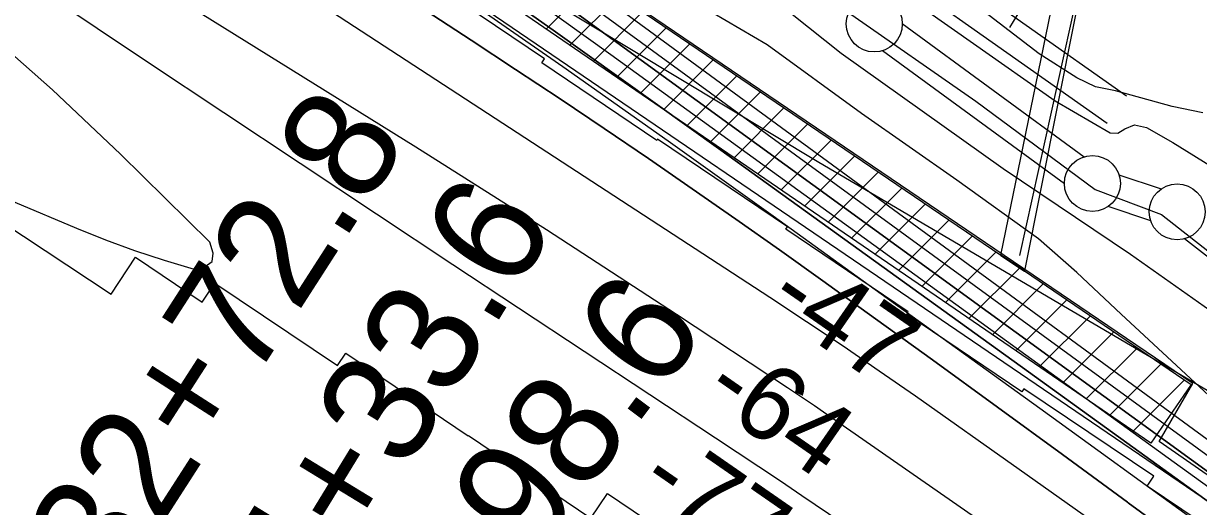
# Model space of a CAD drawing. Extents: x 3677843 to 3715951, y 511991 to 537744.
# Drawn here: x 3702026 to 3703076, y 527158 to 527590 of the extents above; entities that cross this region are included whole.
import ezdxf

# ---------------------------------------------------------------- set-up
doc = ezdxf.new("R2010")
doc.units = 0
for name, color, linetype in [('V-BLDG-OTLN', 7, 'Continuous'), ('V-CHAN-DOCK', 7, 'Continuous'), ('V-FLOD-BASE', 7, 'Continuous'), ('V-GRID-MAJR', 7, 'Continuous'), ('V-LEVE-TOET', 7, 'Continuous'), ('V-RIVR-EDGE', 7, 'Continuous'), ('V-RIVR-RANG', 7, 'Continuous'), ('V-ROAD-CNTR', 7, 'Continuous'), ('V-RRAP-FSHR', 7, 'Continuous'), ('V-RRAP-RVMT', 7, 'Continuous'), ('V-SITE-OTLN', 7, 'Continuous'), ('V-SURV-IDEN', 7, 'Continuous'), ('V-SURV-LINE', 7, 'Continuous'), ('V-TOPO-DPTH', 7, 'Continuous'), ('V-TOPO-MAJR', 7, 'Continuous'), ('V-TOPO-MINR', 7, 'Continuous'), ('V-TOPO-WATR', 7, 'Continuous'), ('V-UTIL-LINE', 7, 'Continuous')]:
    doc.layers.add(name, color=color, linetype=linetype)

msp = doc.modelspace()

# ---------------------------------------------------------------- linework, layer by layer
at = {"layer": 'V-BLDG-OTLN'}
for p, q in [((3702493.1, 527584.7), (3702537.3, 527628.9)), ((3702514.1, 527570.3), (3702558.4, 527614.5)), ((3702535.1, 527555.9), (3702579.4, 527600.2)), ((3702556.1, 527541.5), (3702600.5, 527585.9)), ((3702577, 527527.1), (3702621.5, 527571.6)), ((3702598, 527512.8), (3702642.5, 527557.3)), ((3702619, 527498.4), (3702663.6, 527543)), ((3702640, 527484), (3702684.6, 527528.7)), ((3702660.9, 527469.6), (3702705.7, 527514.4)), ((3702681.9, 527455.2), (3702726.7, 527500)), ((3702702.9, 527440.9), (3702747.8, 527485.7)), ((3702723.9, 527426.5), (3702768.8, 527471.4)), ((3702744.8, 527412.1), (3702789.8, 527457.1)), ((3702765.8, 527397.7), (3702810.9, 527442.8)), ((3702786.8, 527383.3), (3702831.9, 527428.5)), ((3702807.8, 527368.9), (3702853, 527414.2)), ((3702828.7, 527354.6), (3702874, 527399.8)), ((3702849.7, 527340.2), (3702895.1, 527385.5)), ((3702870.7, 527325.8), (3702915.9, 527371)), ((3702891.7, 527311.4), (3702937.1, 527356.9)), ((3702912.6, 527297), (3702958.2, 527342.6)), ((3702933.6, 527282.7), (3702979.2, 527328.3)), ((3702954.6, 527268.3), (3703000.3, 527314)), ((3702975.6, 527253.9), (3703021.3, 527299.7)), ((3702996.5, 527239.5), (3703042.4, 527285.3)), ((3703017.5, 527225.1), (3703063.4, 527271))]:
    msp.add_line(p, q, dxfattribs=at)
for points in [[(3703111.7, 527969.9), (3703034.5, 527799.7), (3703023.6, 527763.3), (3702979.8, 527668.1), (3702920.2, 527368.4), (3702899.3, 527382.6), (3702959.7, 527677.3), (3702964.7, 527674.7), (3703008.5, 527773.8), (3703017.6, 527806.3), (3703095.3, 527978.6)], [(3702920.2, 527368.4), (3702920.2, 527368.1), (3702899.2, 527382.3), (3702899.3, 527382.6)]]:
    msp.add_lwpolyline(points, close=True, dxfattribs=at)
msp.add_lwpolyline([(3702489.4, 527661.5), (3702899.3, 527382.6), (3702899.2, 527382.3), (3702920.2, 527368.1), (3702920.2, 527368.4), (3703069.3, 527267), (3703033.1, 527214.4), (3702206.3, 527781.3)], dxfattribs=at)
at = {"layer": 'V-CHAN-DOCK'}
msp.add_lwpolyline([(3702262.1, 527916.8), (3702228.3, 527838.2), (3702185.5, 527775), (3703108.1, 527146.5), (3703118.7, 527161.8), (3703040.6, 527216), (3703070.8, 527267.8), (3702489.8, 527662.3), (3702485.5, 527690.3), (3702429.2, 527727.9), (3702316.3, 527802.5), (3702290.7, 527797.8), (3702241.7, 527831.2), (3702276.6, 527909.7), (3702262.1, 527916.8)], dxfattribs=at)
at = {"layer": 'V-FLOD-BASE'}
msp.add_lwpolyline([(3702762.3, 527600), (3702876.9, 527520.3), (3702983.4, 527441.2), (3703042.9, 527418.7), (3703121.3, 527357.1), (3703206.1, 527288.2), (3703257.9, 527243.1), (3703271.1, 527232.7)], dxfattribs=at)
at = {"layer": 'V-GRID-MAJR'}
msp.add_spline([(3703218.9, 517648), (3703148.4, 523705.4), (3703077.9, 529766), (3703007.4, 535826.6), (3703007.4, 535829.6)], degree=3, dxfattribs=at)
at = {"layer": 'V-LEVE-TOET'}
for points in [[(3702769, 527646.3), (3702874.8, 527571.8), (3702947.9, 527520.6), (3702997, 527491.8), (3703003.9, 527491.6), (3703010.1, 527495.5), (3703018.6, 527498.9), (3703029.4, 527496.7), (3703052.8, 527483.1), (3703092.9, 527458.5)], [(3702698.2, 527609.6), (3702756.5, 527563.2)], [(3702756.5, 527563.2), (3702901.2, 527460.1), (3703015.1, 527383.4), (3703111.4, 527315.3), (3703158.2, 527275), (3703198.8, 527238.7)]]:
    msp.add_lwpolyline(points, dxfattribs=at)
at = {"layer": 'V-RIVR-EDGE'}
msp.add_lwpolyline([(3703109.7, 527234), (3703006.6, 527329.7), (3702967.1, 527367), (3702933, 527397.1), (3702859.9, 527449.5), (3702774.8, 527509.2), (3702690.3, 527570.6), (3702580.6, 527635.1), (3702540.3, 527639.4), (3702512.2, 527648.5), (3702227.5, 527839.5), (3702191.6, 527881.6), (3702156.2, 527915.9), (3702098.1, 527952.1), (3702051.9, 527975.6), (3701993.7, 528002.2), (3701943.4, 528030.5), (3701852.3, 528085.4), (3701757.6, 528150.4), (3701666.5, 528222.1), (3701596.4, 528279.3), (3701544.3, 528311.9), (3701497.5, 528345), (3701385.4, 528407.7)], dxfattribs=at)
at = {"layer": 'V-ROAD-CNTR'}
for points in [[(3703011.4, 527524.7), (3702832.2, 527651.2)], [(3702994.1, 527500.2), (3702814.9, 527626.7)]]:
    msp.add_lwpolyline(points, dxfattribs=at)
at = {"layer": 'V-RRAP-FSHR'}
msp.add_lwpolyline([(3697923.1, 530518.1), (3698170.1, 530429.7), (3698308.9, 530365.7), (3698453.5, 530282.8), (3698539.1, 530197.9), (3698677.2, 530087.7), (3698911.6, 529952.4), (3699042.3, 529875.5), (3699175.9, 529784.8), (3699418.3, 529632), (3699522.3, 529572.8), (3699644.5, 529530.2), (3699682.6, 529522.8), (3699809.4, 529454.1), (3699891.9, 529369.3), (3700284.9, 529117.4), (3700663.3, 528890.1), (3701052.3, 528660.6), (3701560.6, 528323), (3702060.2, 527983.1), (3702175.3, 527854.3), (3702403.1, 527666.6), (3702736.7, 527465.6), (3703307.3, 527130.3)], dxfattribs=at)
at = {"layer": 'V-RRAP-RVMT'}
for points in [[(3701460.5, 527804.2), (3701556, 527746.8), (3701544, 527726.8), (3701654.3, 527660.4), (3701652.6, 527657.3), (3701723.8, 527614.6), (3701723.3, 527613.9), (3701757.2, 527591.1), (3701750.7, 527581.2), (3702104, 527347.6), (3702126, 527380.7)], [(3703139.3, 527102.3), (3703029.9, 527176), (3703035.8, 527184.8), (3702919.8, 527263.1), (3702917.9, 527260.3), (3702815.1, 527329.7), (3702816.5, 527331.8), (3702707.1, 527405.6), (3702708.6, 527407.8), (3702592.5, 527486.1), (3702591.7, 527484.9), (3702488.9, 527554.3), (3702491.5, 527558.1), (3702375.5, 527636.4), (3702374.1, 527634.4), (3702264.7, 527708.3), (3702260.6, 527702.2), (3702157.8, 527771.5), (3702159.8, 527774.5), (3702110.1, 527808.2)], [(3702126, 527380.7), (3702185.5, 527340.5), (3702196.9, 527357.5), (3702306.4, 527283.7), (3702313.8, 527294.8), (3702423.3, 527221), (3702423.5, 527221.3), (3702532.9, 527147.5), (3702547.7, 527169.3), (3702650.5, 527100.1), (3702640, 527084.6), (3702756.1, 527006.3), (3702763, 527016.6), (3702865.8, 526947.2), (3702857.7, 526935.1), (3702973.8, 526856.8), (3702985.1, 526873.5), (3703087.8, 526804.1), (3703080.6, 526793.5), (3703172.9, 526731.3)]]:
    msp.add_lwpolyline(points, dxfattribs=at)
at = {"layer": 'V-SITE-OTLN'}
msp.add_lwpolyline([(3703079.7, 527509.7), (3703052.2, 527515.5), (3703001.8, 527529.5), (3702983.8, 527532.9), (3702967, 527541.1), (3702933.4, 527562.4), (3702849.1, 527627.5), (3702771, 527692.3), (3702114.8, 528098.8), (3701389.4, 528581.2)], dxfattribs=at)
at = {"layer": 'V-SURV-LINE'}
for points in [[(3702811.1, 527589.5), (3702973.8, 527470.5)], [(3702956, 527446.3), (3702793.4, 527565.3)], [(3703004.7, 527454.4), (3703042.6, 527441.7)], [(3703033.1, 527413.3), (3702995.2, 527426)], [(3703237.2, 527261.7), (3703063.4, 527397)]]:
    msp.add_lwpolyline(points, dxfattribs=at)
for centre in [(3702786.1, 527589.2), (3702981, 527446.6), (3703056.8, 527421.2)]:
    msp.add_circle(centre, 25, dxfattribs=at)
at = {"layer": 'V-TOPO-DPTH'}
for points in [[(3703418.3, 526972.3), (3702062.4, 527966), (3702005.3, 528007.5), (3701948.1, 528048.8), (3701890.5, 528089.6), (3701832.7, 528130.3), (3701771.7, 528172.9), (3701744.2, 528191.8), (3701716.7, 528210.6), (3701688.9, 528229.1), (3701661, 528247.5), (3701250.6, 528514.1), (3701170.5, 528566), (3701090.3, 528617.6), (3701009.9, 528668.9), (3700929.4, 528720), (3700820, 528789.2), (3700794.1, 528805.6), (3700768.1, 528821.8), (3700742, 528837.9), (3700715.9, 528854), (3700038.6, 529268.5)], [(3700866.7, 528673.3), (3701637.2, 528174.4), (3701656.7, 528161.8), (3701676.2, 528149.1), (3701695.8, 528136.5), (3701715.3, 528123.8), (3701734.8, 528111.1), (3701754.2, 528098.3), (3701773.5, 528085.3), (3701792.8, 528072.3), (3702054.4, 527893.8), (3702204, 527790.8), (3702353.1, 527687.1), (3702501.3, 527582.2), (3702649, 527476.5), (3702923.8, 527278.3), (3703087, 527160.6), (3703250.2, 527043)], [(3700866.7, 528673.3), (3701637.2, 528174.4), (3701656.7, 528161.8), (3701676.2, 528149.1), (3701695.8, 528136.5), (3701715.3, 528123.8), (3701734.8, 528111.1), (3701754.2, 528098.3), (3701773.5, 528085.3), (3701792.8, 528072.3), (3702054.4, 527893.8), (3702204, 527790.8), (3702353.1, 527687.1), (3702501.3, 527582.2), (3702649, 527476.5), (3702923.8, 527278.3), (3703087, 527160.6), (3703250.2, 527043)], [(3703172.9, 527124.5), (3702396, 527689.2), (3702280.5, 527772.5), (3702164.6, 527855.2), (3702048.1, 527937.1), (3701931.1, 528018.4), (3701721.1, 528163.3), (3701708.8, 528171.6), (3701696.5, 528180), (3701684.1, 528188.2), (3701671.7, 528196.3), (3701558.3, 528269.9), (3701489.1, 528314.7), (3701419.8, 528359.4)], [(3701419.8, 528359.4), (3701489.1, 528314.7), (3701558.3, 528269.9), (3701671.7, 528196.3), (3701684.1, 528188.2), (3701696.5, 528180), (3701708.8, 528171.6), (3701721.1, 528163.3), (3701931.1, 528018.4), (3702048.1, 527937.1), (3702164.6, 527855.2), (3702280.5, 527772.5), (3702396, 527689.2), (3703172.9, 527124.5)], [(3703075.6, 527143), (3702934, 527245.4), (3702792.3, 527347.7), (3702695.6, 527417.4), (3702601.9, 527484.4), (3702507.8, 527550.9), (3702413.3, 527616.7), (3702318.4, 527682), (3702223.1, 527746.6), (3702127.5, 527810.8), (3702031.4, 527874.4), (3701935.1, 527937.5), (3701692.9, 528095.1), (3701674.6, 528107), (3701656.4, 528118.9), (3701638.1, 528130.8), (3701619.8, 528142.7), (3701323.4, 528335.9)], [(3703075.6, 527143), (3702934, 527245.4), (3702792.3, 527347.7), (3702695.6, 527417.4), (3702601.9, 527484.4), (3702507.8, 527550.9), (3702413.3, 527616.7), (3702318.4, 527682), (3702223.1, 527746.6), (3702127.5, 527810.8), (3702031.4, 527874.4), (3701935.1, 527937.5), (3701692.9, 528095.1), (3701674.6, 528107), (3701656.4, 528118.9), (3701638.1, 528130.8), (3701619.8, 528142.7), (3701323.4, 528335.9)], [(3701482.2, 528190.7), (3701533.7, 528156.9), (3701570.8, 528132.6), (3701603.8, 528110.9), (3701636.9, 528089.3), (3701670, 528067.7), (3701703.1, 528046.1), (3702425.8, 527574.7), (3702465.6, 527548.5), (3702505.3, 527522.2), (3702544.8, 527495.6), (3702584.2, 527468.9), (3702623.4, 527441.9), (3702662.5, 527414.7), (3702701.4, 527387.2), (3702740.2, 527359.5), (3702779.7, 527331), (3702838, 527288.8), (3702896.3, 527246.6), (3702954.4, 527204.2), (3703012.5, 527161.6), (3703013.1, 527161.2), (3703071.4, 527118.4)], [(3701482.2, 528190.7), (3701533.7, 528156.9), (3701570.8, 528132.6), (3701603.8, 528110.9), (3701636.9, 528089.3), (3701670, 528067.7), (3701703.1, 528046.1), (3702425.8, 527574.7), (3702465.6, 527548.5), (3702505.3, 527522.2), (3702544.8, 527495.6), (3702584.2, 527468.9), (3702623.4, 527441.9), (3702662.5, 527414.7), (3702701.4, 527387.2), (3702740.2, 527359.5), (3702779.7, 527331), (3702838, 527288.8), (3702896.3, 527246.6), (3702954.4, 527204.2), (3703012.5, 527161.6), (3703013.1, 527161.2), (3703071.4, 527118.4)]]:
    msp.add_lwpolyline(points, dxfattribs=at)
at = {"layer": 'V-TOPO-MAJR'}
msp.add_lwpolyline([(3702994.2, 527135.1), (3702915.7, 527190.8), (3702822.8, 527256.4), (3702790.6, 527278.9), (3702758.2, 527301.1), (3702725.5, 527323), (3702692.7, 527344.7), (3702035.9, 527773.1), (3701965.1, 527819.3), (3701894.4, 527865.5), (3701823.6, 527911.7), (3701752.8, 527957.9), (3701632.7, 528036.4), (3701622, 528043.4), (3701611.3, 528050.4), (3701600.7, 528057.5), (3701590.1, 528064.7), (3700801.2, 528596.3)], dxfattribs=at)
at = {"layer": 'V-TOPO-MINR'}
for points in [[(3703192.1, 527097.6), (3703048.8, 527201.1), (3702550.6, 527561.6), (3702407.9, 527664), (3702264.7, 527765.7), (3702120.7, 527866.2), (3701976.2, 527966.1), (3701695.6, 528158.3), (3701691, 528161.4), (3701686.4, 528164.6), (3701681.7, 528167.6), (3701677.1, 528170.7), (3701634.7, 528198.1), (3701608.9, 528214.9), (3701583, 528231.6), (3701557.1, 528248.3), (3701531.2, 528265), (3700742, 528773.3)], [(3703250.2, 527043), (3703087, 527160.6), (3702923.8, 527278.3), (3702649, 527476.5), (3702501.3, 527582.2), (3702353.1, 527687.1), (3702204, 527790.8), (3702054.4, 527893.8), (3701792.8, 528072.3), (3701773.5, 528085.3), (3701754.2, 528098.3), (3701734.8, 528111.1), (3701715.3, 528123.8), (3701695.8, 528136.5), (3701676.2, 528149.1), (3701656.7, 528161.8), (3701637.2, 528174.4), (3700866.7, 528673.3)], [(3703172.9, 527124.5), (3702396, 527689.2), (3702280.5, 527772.5), (3702164.6, 527855.2), (3702048.1, 527937.1), (3701931.1, 528018.4), (3701721.1, 528163.3), (3701708.8, 528171.6), (3701696.5, 528180), (3701684.1, 528188.2), (3701671.7, 528196.3), (3701558.3, 528269.9), (3701489.1, 528314.7), (3701419.8, 528359.4)], [(3703075.6, 527143), (3702934, 527245.4), (3702792.3, 527347.7), (3702695.6, 527417.4), (3702601.9, 527484.4), (3702507.8, 527550.9), (3702413.3, 527616.7), (3702318.4, 527682), (3702223.1, 527746.6), (3702127.5, 527810.8), (3702031.4, 527874.4), (3701935.1, 527937.5), (3701692.9, 528095.1), (3701674.6, 528107), (3701656.4, 528118.9), (3701638.1, 528130.8), (3701619.8, 528142.7), (3701323.4, 528335.9)], [(3703296, 527048.3), (3702233.3, 527824), (3702146.3, 527887), (3702059, 527949.6), (3701971.3, 528011.6), (3701883.3, 528073.1), (3701746.5, 528168.1), (3701726.6, 528181.8), (3701706.6, 528195.3), (3701686.5, 528208.7), (3701666.3, 528221.9), (3701481.3, 528342)], [(3702994.4, 526983), (3702721.5, 527167.4), (3702702.3, 527180.3), (3702682.9, 527193.3), (3702663.6, 527206.2), (3702644.2, 527219), (3702409.6, 527373.8), (3702273, 527464.3), (3702136.7, 527555), (3702000.6, 527646.2), (3701864.8, 527737.7), (3701582.3, 527928.7), (3701564.7, 527940.6), (3701547, 527952.5), (3701529.3, 527964.5), (3701511.7, 527976.4), (3701009, 528316.3)], [(3703071.4, 527118.4), (3703013.1, 527161.2), (3703012.5, 527161.6), (3702954.4, 527204.2), (3702896.3, 527246.6), (3702838, 527288.8), (3702779.7, 527331), (3702740.2, 527359.5), (3702701.4, 527387.2), (3702662.5, 527414.7), (3702623.4, 527441.9), (3702584.2, 527468.9), (3702544.8, 527495.6), (3702505.3, 527522.2), (3702465.6, 527548.5), (3702425.8, 527574.7), (3701703.1, 528046.1), (3701670, 528067.7), (3701636.9, 528089.3), (3701603.8, 528110.9), (3701570.8, 528132.6), (3701533.7, 528156.9), (3701482.2, 528190.7)], [(3703747.9, 526541.9), (3702740.8, 527242.1), (3702732.8, 527247.7), (3702724.7, 527253.2), (3702716.6, 527258.6), (3702708.5, 527264), (3702609.3, 527329.5), (3702551.4, 527367.4), (3702493.3, 527405), (3702434.9, 527442.1), (3702376.3, 527478.9), (3701889.9, 527781.5)], [(3702018, 527430), (3702073.3, 527406.6), (3702099.1, 527396.3), (3702125.1, 527386.7), (3702151.5, 527378), (3702178.2, 527370), (3702188.2, 527372.3), (3702194.5, 527376.7), (3702195.2, 527384.4), (3702192.2, 527394.2), (3702112.6, 527472.9), (3702051.7, 527530.2), (3701989.1, 527585.5)]]:
    msp.add_lwpolyline(points, dxfattribs=at)
at = {"layer": 'V-TOPO-WATR'}
msp.add_lwpolyline([(3703418.3, 526972.3), (3702062.4, 527966), (3702005.3, 528007.5), (3701948.1, 528048.8), (3701890.5, 528089.6), (3701832.7, 528130.3), (3701771.7, 528172.9), (3701744.2, 528191.8), (3701716.7, 528210.6), (3701688.9, 528229.1), (3701661, 528247.5), (3701250.6, 528514.1), (3701170.5, 528566), (3701090.3, 528617.6), (3701009.9, 528668.9), (3700929.4, 528720), (3700820, 528789.2), (3700794.1, 528805.6), (3700768.1, 528821.8), (3700742, 528837.9), (3700715.9, 528854), (3700038.6, 529268.5)], dxfattribs=at)
at = {"layer": 'V-UTIL-LINE'}
for p, q in [((3702907.1, 527586.1), (3702958.5, 527669)), ((3702916.2, 527382.1), (3702977.1, 527659))]:
    msp.add_line(p, q, dxfattribs=at)

# ---------------------------------------------------------------- texts
at = {"layer": 'V-RIVR-RANG'}
for s, p in [('-47', (3702687.4, 527336.4)), ('-64', (3702630.4, 527254.3)), ('-77', (3702572.5, 527172.7))]:
    msp.add_text(s, height=67, rotation=325.2417, dxfattribs=at).set_placement(p)
at = {"layer": 'V-SURV-IDEN'}
for s, rotation, p in [('32+72.8', 57.2461, (3702107.3, 527076.3)), ('34+33.6', 58.5971, (3702248.7, 526994)), ('35+98.6', 53.1369, (3702345.5, 526925.8))]:
    msp.add_text(s, height=100, rotation=rotation, dxfattribs=at).set_placement(p)

doc.saveas('drawing.dxf')
